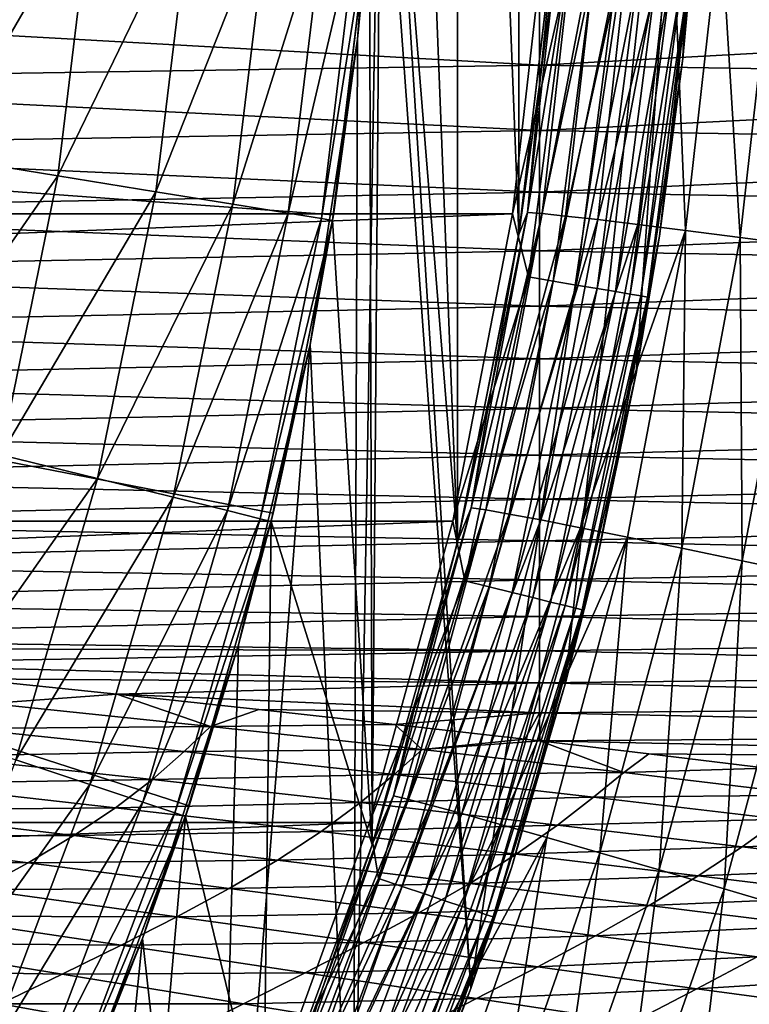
# Model space of a CAD drawing. Header units: metres. Extents: x -105 to 105, y -68 to 103.
# Tile 314 of 416: x 18.55 to 22.48, y 36.79 to 42.08. Entities that reach past the tile are written whole.
import ezdxf

# ---------------------------------------------------------------- set-up
doc = ezdxf.new("R2010")
doc.units = ezdxf.units.M
doc.layers.add('solid_FIT-BATH-150_SW0001', color=7, linetype='CONTINUOUS')
doc.layers.add('solid_FIT-BATH-150_SW0001_01', color=7, linetype='CONTINUOUS')

msp = doc.modelspace()

# ---------------------------------------------------------------- linework, layer by layer
at = {"layer": 'solid_FIT-BATH-150_SW0001'}
for points in [[(-21.201733, 41.03215, 72.796501), (21.391285, 42.700928, 72.796501), (-21.391287, 42.700951, 72.796501)], [(-20.881931, 39.382076, 72.796501), (21.201727, 41.032112, 72.796501), (-21.201733, 41.03215, 72.796501)], [(-20.43391, 37.762463, 72.796501), (20.881918, 39.382015, 72.796501), (-20.881931, 39.382076, 72.796501)], [(-19.860888, 36.18375, 72.796501), (20.433884, 37.762379, 72.796501), (-20.43391, 37.762463, 72.796501)]]:
    msp.add_3dface(points, dxfattribs=at)
at = {"layer": 'solid_FIT-BATH-150_SW0001_01'}
for points in [[(20.905996, 39.267033, 37.796501), (20.905993, 49.304756, 37.796501), (20.447483, 50.930363, 37.796501)], [(20.5, 44.285889, 37.796501), (20.905996, 39.267033, 37.796501), (20.447483, 50.930363, 37.796501)], [(21.235247, 40.922688, 37.796501), (21.235245, 47.649101, 37.796501), (20.905993, 49.304756, 37.796501)], [(20.905996, 39.267033, 37.796501), (21.235247, 40.922688, 37.796501), (20.905993, 49.304756, 37.796501)], [(21.235247, 40.922688, 37.796501), (21.433573, 42.59758, 37.796501), (21.235245, 47.649101, 37.796501)], [(6.5, 46.543247, 69.796501), (20.434731, 42.651711, 69.796501), (6.5, 42.02853, 69.796501)], [(22.227516, 45.285889, 43.296501), (20.978067, 36.871056, 43.296501), (20.499189, 44.454113, 43.296501)], [(22.227516, 45.285889, 43.296501), (21.486008, 38.505455, 43.296501), (20.978067, 36.871056, 43.296501)], [(22.227516, 45.285889, 43.296501), (21.866865, 40.174686, 43.296501), (21.486008, 38.505455, 43.296501)], [(22.227516, 45.285889, 43.296501), (22.118082, 41.867146, 43.296501), (21.866865, 40.174686, 43.296501)], [(22.227516, 45.285889, 43.296501), (22.238539, 43.572945, 43.296501), (22.118082, 41.867146, 43.296501)], [(20.978067, 36.871056, 43.296501), (20.489288, 43.624638, 43.296501), (20.499189, 44.454113, 43.296501)], [(20.5, 44.285889, 37.796501), (20.433365, 42.634834, 37.796501), (20.447487, 37.641426, 37.796501)], [(20.5, 44.285889, 37.796501), (20.447487, 37.641426, 37.796501), (20.905996, 39.267033, 37.796501)], [(20.346222, 35.280792, 43.296501), (20.368814, 41.971085, 43.296501), (20.489288, 43.624638, 43.296501)], [(20.978067, 36.871056, 43.296501), (20.346222, 35.280792, 43.296501), (20.489288, 43.624638, 43.296501)], [(20.434731, 42.651711, 69.796501), (20.489288, 43.624638, 43.296501), (20.368814, 41.971085, 43.296501)], [(22.189367, 42.644402, 71.996498), (22.118082, 41.867146, 43.296501), (22.238539, 43.572945, 43.296501)], [(18.941936, 42.756916, 46.727985), (18.29743, 42.808952, 48.144478), (18.119253, 41.341412, 48.144478)], [(18.757483, 41.237686, 46.727985), (18.941936, 42.756916, 46.727985), (18.119253, 41.341412, 48.144478)], [(19.474649, 42.713913, 45.265484), (18.941936, 42.756916, 46.727985), (18.757483, 41.237686, 46.727985)], [(-21.201733, 41.03215, 72.796501), (21.201727, 41.032112, 72.796501), (21.391285, 42.700928, 72.796501)], [(19.285007, 41.151955, 45.265484), (19.474649, 42.713913, 45.265484), (18.757483, 41.237686, 46.727985)], [(19.892342, 42.680202, 43.765839), (19.474649, 42.713913, 45.265484), (19.285007, 41.151955, 45.265484)], [(21.500908, 42.346996, 72.784485), (21.391285, 42.700928, 72.796501), (21.201727, 41.032112, 72.796501)], [(6.5, 42.02853, 69.796501), (20.434731, 42.651711, 69.796501), (20.239237, 41.026657, 69.796501)], [(19.698633, 41.084743, 43.765839), (19.892342, 42.680202, 43.765839), (19.285007, 41.151955, 45.265484)], [(20.192478, 42.655975, 42.238136), (19.892342, 42.680202, 43.765839), (19.698633, 41.084743, 43.765839)], [(19.995848, 41.036446, 42.238136), (20.192478, 42.655975, 42.238136), (19.698633, 41.084743, 43.765839)], [(20.37324, 42.641338, 40.691639), (20.192478, 42.655975, 42.238136), (19.995848, 41.036446, 42.238136)], [(20.239237, 41.026657, 69.796501), (20.434731, 42.651711, 69.796501), (20.368814, 41.971085, 43.296501)], [(21.282654, 41.039589, 19.73398), (21.465332, 42.655834, 19.737993), (21.350264, 41.752865, 20.19356)], [(21.543673, 42.654152, 19.290483), (21.465332, 42.655834, 19.737993), (21.282654, 41.039589, 19.73398)], [(21.360886, 41.033897, 19.286537), (21.543673, 42.654152, 19.290483), (21.282654, 41.039589, 19.73398)], [(21.465332, 42.655834, 19.737993), (21.43325, 42.593037, 20.19557), (21.350264, 41.752865, 20.19356)], [(21.670879, 42.64896, 18.857855), (21.543673, 42.654152, 19.290483), (21.360886, 41.033897, 19.286537)], [(21.487583, 41.021118, 18.853968), (21.670879, 42.64896, 18.857855), (21.360886, 41.033897, 19.286537)], [(21.844322, 42.640415, 18.444321), (21.670879, 42.64896, 18.857855), (21.487583, 41.021118, 18.853968)], [(22.189367, 42.644402, 71.996498), (21.992931, 40.913425, 71.996498), (22.118082, 41.867146, 43.296501)], [(22.14801, 42.288639, 72.135223), (21.992931, 40.913425, 71.996498), (22.189367, 42.644402, 71.996498)], [(20.174847, 41.007313, 40.691639), (20.37324, 42.641338, 40.691639), (19.995848, 41.036446, 42.238136)], [(20.433527, 42.63636, 39.13728), (20.37324, 42.641338, 40.691639), (20.174847, 41.007313, 40.691639)], [(20.234528, 40.997444, 39.13728), (20.433527, 42.63636, 39.13728), (20.174847, 41.007313, 40.691639)], [(20.433365, 42.634834, 37.796501), (20.234499, 40.997761, 37.796501), (20.447487, 37.641426, 37.796501)], [(20.234528, 40.997444, 39.13728), (20.234499, 40.997761, 37.796501), (20.433365, 42.634834, 37.796501)], [(20.234528, 40.997444, 39.13728), (20.433365, 42.634834, 37.796501), (20.433527, 42.63636, 39.13728)], [(21.43325, 42.593037, 20.19557), (21.433573, 42.59758, 37.796501), (21.235247, 40.922688, 37.796501)], [(21.350264, 41.752865, 20.19356), (21.43325, 42.593037, 20.19557), (21.235247, 40.922688, 37.796501)], [(21.66013, 41.001572, 18.440487), (21.844322, 42.640415, 18.444321), (21.487583, 41.021118, 18.853968)], [(22.061367, 42.628666, 18.054104), (21.844322, 42.640415, 18.444321), (21.66013, 41.001572, 18.440487)], [(21.875912, 40.97559, 18.050314), (22.061367, 42.628666, 18.054104), (21.66013, 41.001572, 18.440487)], [(22.132317, 40.943493, 17.687662), (22.061367, 42.628666, 18.054104), (21.875912, 40.97559, 18.050314)], [(22.132317, 40.943493, 17.687662), (22.319384, 42.613857, 17.691418), (22.061367, 42.628666, 18.054104)], [(22.426727, 40.905613, 17.356747), (22.319384, 42.613857, 17.691418), (22.132317, 40.943493, 17.687662)], [(22.426727, 40.905613, 17.356747), (22.61574, 42.596149, 17.360481), (22.319384, 42.613857, 17.691418)], [(22.756256, 40.86232, 17.061508), (22.61574, 42.596149, 17.360481), (22.426727, 40.905613, 17.356747)], [(21.287167, 40.69363, 72.784485), (21.500908, 42.346996, 72.784485), (21.201727, 41.032112, 72.796501)], [(21.635227, 42.334881, 72.748474), (21.500908, 42.346996, 72.784485), (21.287167, 40.69363, 72.784485)], [(21.420151, 40.671188, 72.748474), (21.635227, 42.334881, 72.748474), (21.287167, 40.69363, 72.784485)], [(21.761269, 42.323517, 72.689568), (21.635227, 42.334881, 72.748474), (21.420151, 40.671188, 72.748474)], [(21.544939, 40.650127, 72.689575), (21.761269, 42.323517, 72.689568), (21.420151, 40.671188, 72.748474)], [(21.875193, 42.313244, 72.609566), (21.761269, 42.323517, 72.689568), (21.544939, 40.650127, 72.689575)], [(21.657734, 40.631096, 72.609573), (21.875193, 42.313244, 72.609566), (21.544939, 40.650127, 72.689575)], [(21.973532, 42.304375, 72.510902), (21.875193, 42.313244, 72.609566), (21.657734, 40.631096, 72.609573)], [(21.755098, 40.614666, 72.51091), (21.973532, 42.304375, 72.510902), (21.657734, 40.631096, 72.609573)], [(22.053295, 42.297184, 72.396568), (21.973532, 42.304375, 72.510902), (21.755098, 40.614666, 72.51091)], [(21.834068, 40.601337, 72.396584), (22.053295, 42.297184, 72.396568), (21.755098, 40.614666, 72.51091)], [(22.112051, 42.291885, 72.270058), (22.053295, 42.297184, 72.396568), (21.834068, 40.601337, 72.396584)], [(21.892242, 40.591522, 72.270073), (22.112051, 42.291885, 72.270058), (21.834068, 40.601337, 72.396584)], [(22.14801, 42.288639, 72.135223), (22.112051, 42.291885, 72.270058), (21.892242, 40.591522, 72.270073)], [(21.927847, 40.585514, 72.135239), (22.14801, 42.288639, 72.135223), (21.892242, 40.591522, 72.270073)], [(21.927847, 40.585514, 72.135239), (21.992931, 40.913425, 71.996498), (22.14801, 42.288639, 72.135223)], [(16.00918, 42.128712, -22.15719), (21.347351, 42.20055, -22.081871), (21.347351, 41.831741, -22.028149)], [(21.347351, 41.831741, -22.028149), (21.347351, 42.20055, -22.081871), (26.685522, 42.123665, -21.963009)], [(16.00918, 41.749126, -22.102974), (16.00918, 42.128712, -22.15719), (21.347351, 41.831741, -22.028149)], [(21.347351, 41.831741, -22.028149), (26.685522, 42.123665, -21.963009), (26.685522, 41.748013, -21.901482)], [(6.5, 42.02853, 69.796501), (20.239237, 41.026657, 69.796501), (19.914961, 39.423691, 69.796501)], [(6.5, 42.02853, 69.796501), (19.914961, 39.423691, 69.796501), (19.464174, 37.852077, 69.796501)], [(6.5, 42.02853, 69.796501), (19.464174, 37.852077, 69.796501), (18.889029, 36.320057, 69.796501)], [(6.5, 42.02853, 69.796501), (18.889029, 36.320057, 69.796501), (18.193726, 34.839443, 69.796501)], [(20.239237, 41.026657, 69.796501), (20.368814, 41.971085, 43.296501), (20.114937, 40.33128, 43.296501)], [(20.346222, 35.280792, 43.296501), (20.114937, 40.33128, 43.296501), (20.368814, 41.971085, 43.296501)], [(21.992931, 40.913425, 71.996498), (21.866865, 40.174686, 43.296501), (22.118082, 41.867146, 43.296501)], [(16.00918, 41.749126, -22.102974), (21.347351, 41.831741, -22.028149), (21.347351, 41.481449, -21.96571)], [(21.347351, 41.481449, -21.96571), (21.347351, 41.831741, -22.028149), (26.685522, 41.748013, -21.901482)], [(16.00918, 41.389675, -22.039406), (16.00918, 41.749126, -22.102974), (21.347351, 41.481449, -21.96571)], [(21.234755, 40.919117, 20.191273), (21.350264, 41.752865, 20.19356), (21.235247, 40.922688, 37.796501)], [(21.282654, 41.039589, 19.73398), (21.350264, 41.752865, 20.19356), (21.234755, 40.919117, 20.191273)], [(21.347351, 41.481449, -21.96571), (26.685522, 41.748013, -21.901482), (26.685522, 41.391579, -21.830078)], [(16.00918, 41.389675, -22.039406), (21.347351, 41.481449, -21.96571), (21.347351, 41.149094, -21.893549)], [(21.347351, 41.149094, -21.893549), (21.347351, 41.481449, -21.96571), (26.685522, 41.391579, -21.830078)], [(16.00918, 41.049671, -21.965338), (16.00918, 41.389675, -22.039406), (21.347351, 41.149094, -21.893549)], [(21.347351, 41.149094, -21.893549), (26.685522, 41.391579, -21.830078), (26.685522, 41.053772, -21.747705)], [(18.757483, 41.237686, 46.727985), (18.119253, 41.341412, 48.144478), (17.823568, 39.892971, 48.144478)], [(18.45138, 39.738224, 46.727985), (18.757483, 41.237686, 46.727985), (17.823568, 39.892971, 48.144478)], [(19.285007, 41.151955, 45.265484), (18.757483, 41.237686, 46.727985), (18.45138, 39.738224, 46.727985)], [(16.00918, 41.049671, -21.965338), (21.347351, 41.149094, -21.893549), (21.347351, 40.834095, -21.810659)], [(18.970297, 39.610325, 45.265484), (19.285007, 41.151955, 45.265484), (18.45138, 39.738224, 46.727985)], [(19.698633, 41.084743, 43.765839), (19.285007, 41.151955, 45.265484), (18.970297, 39.610325, 45.265484)], [(21.347351, 40.834095, -21.810659), (21.347351, 41.149094, -21.893549), (26.685522, 41.053772, -21.747705)], [(19.377172, 39.510048, 43.765839), (19.698633, 41.084743, 43.765839), (18.970297, 39.610325, 45.265484)], [(19.995848, 41.036446, 42.238136), (19.698633, 41.084743, 43.765839), (19.377172, 39.510048, 43.765839)], [(-20.881931, 39.382076, 72.796501), (20.881918, 39.382015, 72.796501), (21.201727, 41.032112, 72.796501)], [(16.00918, 40.728424, -21.879625), (16.00918, 41.049671, -21.965338), (21.347351, 40.834095, -21.810659)], [(19.669538, 39.437988, 42.238136), (19.995848, 41.036446, 42.238136), (19.377172, 39.510048, 43.765839)], [(20.174847, 41.007313, 40.691639), (19.995848, 41.036446, 42.238136), (19.669538, 39.437988, 42.238136)], [(19.845612, 39.394547, 40.691639), (20.174847, 41.007313, 40.691639), (19.669538, 39.437988, 42.238136)], [(20.234528, 40.997444, 39.13728), (20.174847, 41.007313, 40.691639), (19.845612, 39.394547, 40.691639)], [(19.914961, 39.423691, 69.796501), (20.239237, 41.026657, 69.796501), (20.114937, 40.33128, 43.296501)], [(21.287167, 40.69363, 72.784485), (21.201727, 41.032112, 72.796501), (20.881918, 39.382015, 72.796501)], [(20.980635, 39.452679, 19.728977), (21.282654, 41.039589, 19.73398), (21.087029, 40.092175, 20.188707)], [(21.360886, 41.033897, 19.286537), (21.282654, 41.039589, 19.73398), (20.980635, 39.452679, 19.728977)], [(21.058271, 39.441547, 19.281624), (21.360886, 41.033897, 19.286537), (20.980635, 39.452679, 19.728977)], [(21.487583, 41.021118, 18.853968), (21.360886, 41.033897, 19.286537), (21.058271, 39.441547, 19.281624)], [(21.183691, 39.419716, 18.849134), (21.487583, 41.021118, 18.853968), (21.058271, 39.441547, 19.281624)], [(21.282654, 41.039589, 19.73398), (21.234755, 40.919117, 20.191273), (21.087029, 40.092175, 20.188707)], [(21.66013, 41.001572, 18.440487), (21.487583, 41.021118, 18.853968), (21.183691, 39.419716, 18.849134)], [(21.347351, 40.834095, -21.810659), (26.685522, 41.053772, -21.747705), (26.685522, 40.733994, -21.653275)], [(19.904282, 39.379814, 39.13728), (20.234528, 40.997444, 39.13728), (19.845612, 39.394547, 40.691639)], [(19.904282, 39.379814, 39.13728), (19.904377, 39.380234, 37.796501), (20.234499, 40.997761, 37.796501)], [(19.904282, 39.379814, 39.13728), (20.234499, 40.997761, 37.796501), (20.234528, 40.997444, 39.13728)], [(20.234499, 40.997761, 37.796501), (19.904377, 39.380234, 37.796501), (20.447487, 37.641426, 37.796501)], [(21.354309, 39.387699, 18.435724), (21.66013, 41.001572, 18.440487), (21.183691, 39.419716, 18.849134)], [(21.875912, 40.97559, 18.050314), (21.66013, 41.001572, 18.440487), (21.354309, 39.387699, 18.435724)], [(21.567543, 39.34602, 18.045609), (21.875912, 40.97559, 18.050314), (21.354309, 39.387699, 18.435724)], [(22.132317, 40.943493, 17.687662), (21.875912, 40.97559, 18.050314), (21.567543, 39.34602, 18.045609)], [(21.234755, 40.919117, 20.191273), (21.235247, 40.922688, 37.796501), (20.905996, 39.267033, 37.796501)], [(21.087029, 40.092175, 20.188707), (21.234755, 40.919117, 20.191273), (20.905996, 39.267033, 37.796501)], [(21.820816, 39.295189, 17.682999), (22.132317, 40.943493, 17.687662), (21.567543, 39.34602, 18.045609)], [(21.992931, 40.913425, 71.996498), (21.661671, 39.203121, 71.996498), (21.866865, 40.174686, 43.296501)], [(21.927847, 40.585514, 72.135239), (21.661671, 39.203121, 71.996498), (21.992931, 40.913425, 71.996498)], [(22.111542, 39.235729, 17.352108), (22.132317, 40.943493, 17.687662), (21.820816, 39.295189, 17.682999)], [(22.111542, 39.235729, 17.352108), (22.426727, 40.905613, 17.356747), (22.132317, 40.943493, 17.687662)], [(22.436869, 39.168217, 17.056873), (22.426727, 40.905613, 17.356747), (22.111542, 39.235729, 17.352108)], [(22.436869, 39.168217, 17.056873), (22.756256, 40.86232, 17.061508), (22.426727, 40.905613, 17.356747)], [(22.792919, 39.093464, 16.800177), (22.756256, 40.86232, 17.061508), (22.436869, 39.168217, 17.056873)], [(16.00918, 40.728424, -21.879625), (21.347351, 40.834095, -21.810659), (21.347351, 40.53587, -21.716026)], [(21.347351, 40.53587, -21.716026), (21.347351, 40.834095, -21.810659), (26.685522, 40.733994, -21.653275)], [(16.00918, 40.425255, -21.781113), (16.00918, 40.728424, -21.879625), (21.347351, 40.53587, -21.716026)], [(20.946478, 39.061687, 72.784485), (21.287167, 40.69363, 72.784485), (20.881918, 39.382015, 72.796501)], [(21.420151, 40.671188, 72.748474), (21.287167, 40.69363, 72.784485), (20.946478, 39.061687, 72.784485)], [(21.347351, 40.53587, -21.716026), (26.685522, 40.733994, -21.653275), (26.685522, 40.431652, -21.545696)], [(21.077335, 39.029053, 72.748482), (21.420151, 40.671188, 72.748474), (20.946478, 39.061687, 72.784485)], [(21.544939, 40.650127, 72.689575), (21.420151, 40.671188, 72.748474), (21.077335, 39.029053, 72.748482)], [(21.200127, 38.998425, 72.689583), (21.544939, 40.650127, 72.689575), (21.077335, 39.029053, 72.748482)], [(21.657734, 40.631096, 72.609573), (21.544939, 40.650127, 72.689575), (21.200127, 38.998425, 72.689583)], [(21.311117, 38.970745, 72.609581), (21.657734, 40.631096, 72.609573), (21.200127, 38.998425, 72.689583)], [(21.755098, 40.614666, 72.51091), (21.657734, 40.631096, 72.609573), (21.311117, 38.970745, 72.609581)], [(21.406925, 38.94685, 72.510918), (21.755098, 40.614666, 72.51091), (21.311117, 38.970745, 72.609581)], [(21.834068, 40.601337, 72.396584), (21.755098, 40.614666, 72.51091), (21.406925, 38.94685, 72.510918)], [(21.484634, 38.927467, 72.396591), (21.834068, 40.601337, 72.396584), (21.406925, 38.94685, 72.510918)], [(21.892242, 40.591522, 72.270073), (21.834068, 40.601337, 72.396584), (21.484634, 38.927467, 72.396591)], [(21.541878, 38.913189, 72.270088), (21.892242, 40.591522, 72.270073), (21.484634, 38.927467, 72.396591)], [(21.927847, 40.585514, 72.135239), (21.892242, 40.591522, 72.270073), (21.541878, 38.913189, 72.270088)], [(21.576916, 38.904453, 72.135246), (21.927847, 40.585514, 72.135239), (21.541878, 38.913189, 72.270088)], [(21.576916, 38.904453, 72.135246), (21.661671, 39.203121, 71.996498), (21.927847, 40.585514, 72.135239)], [(16.00918, 40.425255, -21.781113), (21.347351, 40.53587, -21.716026), (21.347351, 40.253841, -21.608641)], [(21.347351, 40.253841, -21.608641), (21.347351, 40.53587, -21.716026), (26.685522, 40.431652, -21.545696)], [(16.00918, 40.139477, -21.668655), (16.00918, 40.425255, -21.781113), (21.347351, 40.253841, -21.608641)], [(21.347351, 40.253841, -21.608641), (26.685522, 40.431652, -21.545696), (26.685522, 40.146152, -21.423878)], [(19.5937, 33.743145, 43.296501), (19.728918, 38.716465, 43.296501), (20.114937, 40.33128, 43.296501)], [(20.346222, 35.280792, 43.296501), (19.5937, 33.743145, 43.296501), (20.114937, 40.33128, 43.296501)], [(19.914961, 39.423691, 69.796501), (20.114937, 40.33128, 43.296501), (19.728918, 38.716465, 43.296501)], [(16.00918, 40.139477, -21.668655), (21.347351, 40.253841, -21.608641), (21.347351, 39.987431, -21.487492)], [(21.347351, 39.987431, -21.487492), (21.347351, 40.253841, -21.608641), (26.685522, 40.146152, -21.423878)], [(21.661671, 39.203121, 71.996498), (21.486008, 38.505455, 43.296501), (21.866865, 40.174686, 43.296501)], [(16.00918, 39.870403, -21.5411), (16.00918, 40.139477, -21.668655), (21.347351, 39.987431, -21.487492)], [(21.347351, 39.987431, -21.487492), (26.685522, 40.146152, -21.423878), (26.685522, 39.876896, -21.28673)], [(20.907169, 39.271881, 20.185869), (21.087029, 40.092175, 20.188707), (20.905996, 39.267033, 37.796501)], [(20.980635, 39.452679, 19.728977), (21.087029, 40.092175, 20.188707), (20.907169, 39.271881, 20.185869)], [(16.00918, 39.870403, -21.5411), (21.347351, 39.987431, -21.487492), (21.347351, 39.736057, -21.351568)], [(21.347351, 39.736057, -21.351568), (21.347351, 39.987431, -21.487492), (26.685522, 39.876896, -21.28673)], [(16.00918, 39.617352, -21.397297), (16.00918, 39.870403, -21.5411), (21.347351, 39.736057, -21.351568)], [(21.347351, 39.736057, -21.351568), (26.685522, 39.876896, -21.28673), (26.685522, 39.623291, -21.133162)], [(16.00918, 39.617352, -21.397297), (21.347351, 39.736057, -21.351568), (21.347351, 39.499138, -21.19986)], [(18.970297, 39.610325, 45.265484), (18.45138, 39.738224, 46.727985), (18.025614, 38.268257, 46.727985)], [(21.347351, 39.499138, -21.19986), (21.347351, 39.736057, -21.351568), (26.685522, 39.623291, -21.133162)], [(16.00918, 39.379631, -21.236097), (16.00918, 39.617352, -21.397297), (21.347351, 39.499138, -21.19986)], [(18.532557, 38.099014, 45.265484), (18.970297, 39.610325, 45.265484), (18.025614, 38.268257, 46.727985)], [(19.377172, 39.510048, 43.765839), (18.970297, 39.610325, 45.265484), (18.532557, 38.099014, 45.265484)], [(21.347351, 39.499138, -21.19986), (26.685522, 39.623291, -21.133162), (26.685522, 39.384739, -20.962084)], [(16.00918, 39.379631, -21.236097), (21.347351, 39.499138, -21.19986), (21.347351, 39.276096, -21.031351)], [(18.930044, 37.966324, 43.765839), (19.377172, 39.510048, 43.765839), (18.532557, 38.099014, 45.265484)], [(19.669538, 39.437988, 42.238136), (19.377172, 39.510048, 43.765839), (18.930044, 37.966324, 43.765839)], [(21.347351, 39.276096, -21.031351), (21.347351, 39.499138, -21.19986), (26.685522, 39.384739, -20.962084)], [(19.215664, 37.870975, 42.238136), (19.669538, 39.437988, 42.238136), (18.930044, 37.966324, 43.765839)], [(19.845612, 39.394547, 40.691639), (19.669538, 39.437988, 42.238136), (19.215664, 37.870975, 42.238136)], [(19.464174, 37.852077, 69.796501), (19.914961, 39.423691, 69.796501), (19.728918, 38.716465, 43.296501)], [(20.561951, 37.904842, 19.723024), (20.980635, 39.452679, 19.728977), (20.695715, 38.460308, 20.182743)], [(21.058271, 39.441547, 19.281624), (20.980635, 39.452679, 19.728977), (20.561951, 37.904842, 19.723024)], [(20.638323, 37.887287, 19.275782), (21.058271, 39.441547, 19.281624), (20.561951, 37.904842, 19.723024)], [(21.183691, 39.419716, 18.849134), (21.058271, 39.441547, 19.281624), (20.638323, 37.887287, 19.275782)], [(20.761505, 37.85545, 18.843393), (21.183691, 39.419716, 18.849134), (20.638323, 37.887287, 19.275782)], [(20.980635, 39.452679, 19.728977), (20.907169, 39.271881, 20.185869), (20.695715, 38.460308, 20.182743)], [(21.354309, 39.387699, 18.435724), (21.183691, 39.419716, 18.849134), (20.761505, 37.85545, 18.843393)], [(-20.43391, 37.762463, 72.796501), (20.433884, 37.762379, 72.796501), (20.881918, 39.382015, 72.796501)], [(16.00918, 39.156574, -21.056322), (16.00918, 39.379631, -21.236097), (21.347351, 39.276096, -21.031351)], [(19.387671, 37.813507, 40.691639), (19.845612, 39.394547, 40.691639), (19.215664, 37.870975, 42.238136)], [(19.904282, 39.379814, 39.13728), (19.845612, 39.394547, 40.691639), (19.387671, 37.813507, 40.691639)], [(19.444963, 37.794094, 39.13728), (19.904282, 39.379814, 39.13728), (19.387671, 37.813507, 40.691639)], [(19.904377, 39.380234, 37.796501), (19.444792, 37.79372, 37.796501), (19.863281, 36.058094, 37.796501)], [(19.904282, 39.379814, 39.13728), (19.444792, 37.79372, 37.796501), (19.904377, 39.380234, 37.796501)], [(19.444963, 37.794094, 39.13728), (19.444792, 37.79372, 37.796501), (19.904282, 39.379814, 39.13728)], [(19.904377, 39.380234, 37.796501), (19.863281, 36.058094, 37.796501), (20.447487, 37.641426, 37.796501)], [(20.946478, 39.061687, 72.784485), (20.881918, 39.382015, 72.796501), (20.433884, 37.762379, 72.796501)], [(20.928965, 37.810047, 18.430069), (21.354309, 39.387699, 18.435724), (20.761505, 37.85545, 18.843393)], [(21.567543, 39.34602, 18.045609), (21.354309, 39.387699, 18.435724), (20.928965, 37.810047, 18.430069)], [(21.347351, 39.276096, -21.031351), (26.685522, 39.384739, -20.962084), (26.685522, 39.16066, -20.77236)], [(21.138174, 37.751789, 18.040022), (21.567543, 39.34602, 18.045609), (20.928965, 37.810047, 18.430069)], [(21.820816, 39.295189, 17.682999), (21.567543, 39.34602, 18.045609), (21.138174, 37.751789, 18.040022)], [(16.00918, 39.156574, -21.056322), (21.347351, 39.276096, -21.031351), (21.347351, 39.066387, -20.844931)], [(20.695715, 38.460308, 20.182743), (20.905996, 39.267033, 37.796501), (20.447487, 37.641426, 37.796501)], [(20.695715, 38.460308, 20.182743), (20.907169, 39.271881, 20.185869), (20.905996, 39.267033, 37.796501)], [(21.386599, 37.681396, 17.67746), (21.820816, 39.295189, 17.682999), (21.138174, 37.751789, 18.040022)], [(21.347351, 39.066387, -20.844931), (21.347351, 39.276096, -21.031351), (26.685522, 39.16066, -20.77236)], [(21.671709, 37.599586, 17.346596), (21.820816, 39.295189, 17.682999), (21.386599, 37.681396, 17.67746)], [(21.671709, 37.599586, 17.346596), (22.111542, 39.235729, 17.352108), (21.820816, 39.295189, 17.682999)], [(21.990709, 37.507153, 17.051363), (22.111542, 39.235729, 17.352108), (21.671709, 37.599586, 17.346596)], [(21.990709, 37.507153, 17.051363), (22.436869, 39.168217, 17.056873), (22.111542, 39.235729, 17.352108)], [(16.00918, 38.947582, -20.856619), (16.00918, 39.156574, -21.056322), (21.347351, 39.066387, -20.844931)], [(21.661671, 39.203121, 71.996498), (21.19762, 37.523979, 71.996498), (21.486008, 38.505455, 43.296501)], [(21.576916, 38.904453, 72.135246), (21.19762, 37.523979, 71.996498), (21.661671, 39.203121, 71.996498)], [(21.347351, 39.066387, -20.844931), (26.685522, 39.16066, -20.77236), (26.685522, 38.950508, -20.562698)], [(22.339794, 37.405205, 16.79464), (22.436869, 39.168217, 17.056873), (21.990709, 37.507153, 17.051363)], [(22.339794, 37.405205, 16.79464), (22.792919, 39.093464, 16.800177), (22.436869, 39.168217, 17.056873)], [(16.00918, 38.947582, -20.856619), (21.347351, 39.066387, -20.844931), (21.347351, 38.869518, -20.639364)], [(20.480875, 37.460903, 72.784492), (20.946478, 39.061687, 72.784485), (20.433884, 37.762379, 72.796501)], [(21.077335, 39.029053, 72.748482), (20.946478, 39.061687, 72.784485), (20.480875, 37.460903, 72.784492)], [(21.347351, 38.869518, -20.639364), (21.347351, 39.066387, -20.844931), (26.685522, 38.950508, -20.562698)], [(22.714924, 37.294926, 16.579058), (22.792919, 39.093464, 16.800177), (22.339794, 37.405205, 16.79464)], [(20.608824, 37.418266, 72.748489), (21.077335, 39.029053, 72.748482), (20.480875, 37.460903, 72.784492)], [(21.200127, 38.998425, 72.689583), (21.077335, 39.029053, 72.748482), (20.608824, 37.418266, 72.748489)], [(20.728888, 37.378258, 72.68959), (21.200127, 38.998425, 72.689583), (20.608824, 37.418266, 72.748489)], [(21.311117, 38.970745, 72.609581), (21.200127, 38.998425, 72.689583), (20.728888, 37.378258, 72.68959)], [(16.00918, 38.947582, -20.856619), (21.347351, 38.869518, -20.639364), (16.014061, 38.752293, -20.6357)], [(20.837412, 37.342091, 72.609596), (21.311117, 38.970745, 72.609581), (20.728888, 37.378258, 72.68959)], [(21.406925, 38.94685, 72.510918), (21.311117, 38.970745, 72.609581), (20.837412, 37.342091, 72.609596)], [(20.931091, 37.310875, 72.510933), (21.406925, 38.94685, 72.510918), (20.837412, 37.342091, 72.609596)], [(21.484634, 38.927467, 72.396591), (21.406925, 38.94685, 72.510918), (20.931091, 37.310875, 72.510933)], [(21.347351, 38.869518, -20.639364), (26.685522, 38.950508, -20.562698), (26.685522, 38.753761, -20.33177)], [(21.007074, 37.285553, 72.396606), (21.484634, 38.927467, 72.396591), (20.931091, 37.310875, 72.510933)], [(21.541878, 38.913189, 72.270088), (21.484634, 38.927467, 72.396591), (21.007074, 37.285553, 72.396606)], [(21.063049, 37.266903, 72.270096), (21.541878, 38.913189, 72.270088), (21.007074, 37.285553, 72.396606)], [(21.576916, 38.904453, 72.135246), (21.541878, 38.913189, 72.270088), (21.063049, 37.266903, 72.270096)], [(21.097309, 37.255486, 72.135262), (21.576916, 38.904453, 72.135246), (21.063049, 37.266903, 72.270096)], [(21.097309, 37.255486, 72.135262), (21.19762, 37.523979, 71.996498), (21.576916, 38.904453, 72.135246)], [(21.347351, 38.68499, -20.413406), (16.014061, 38.752293, -20.6357), (21.347351, 38.869518, -20.639364)], [(21.347351, 38.68499, -20.413406), (21.347351, 38.869518, -20.639364), (26.685522, 38.753761, -20.33177)], [(21.347351, 38.68499, -20.413406), (16.568914, 38.700554, -20.558075), (16.014061, 38.752293, -20.6357)], [(21.347351, 38.68499, -20.413406), (26.685522, 38.753761, -20.33177), (26.685522, 38.569881, -20.078247)], [(21.347351, 38.68499, -20.413406), (17.439819, 38.617001, -20.425478), (16.568914, 38.700554, -20.558075)], [(21.347351, 38.512314, -20.165813), (17.439819, 38.617001, -20.425478), (21.347351, 38.68499, -20.413406)], [(19.464174, 37.852077, 69.796501), (19.728918, 38.716465, 43.296501), (19.213915, 37.139416, 43.296501)], [(19.5937, 33.743145, 43.296501), (19.213915, 37.139416, 43.296501), (19.728918, 38.716465, 43.296501)], [(21.347351, 38.512314, -20.165813), (21.347351, 38.68499, -20.413406), (26.685522, 38.569881, -20.078247)], [(21.347351, 38.512314, -20.165813), (18.275709, 38.533981, -20.284176), (17.439819, 38.617001, -20.425478)], [(18.275709, 38.533981, -20.284176), (19.074329, 38.451736, -20.133982), (18.391594, 38.402157, -20.098408)], [(21.347351, 38.512314, -20.165813), (19.074329, 38.451736, -20.133982), (18.275709, 38.533981, -20.284176)], [(21.347351, 38.512314, -20.165813), (26.685522, 38.569881, -20.078247), (26.685522, 38.398346, -19.8008)], [(21.347351, 38.35099, -19.895344), (19.074329, 38.451736, -20.133982), (21.347351, 38.512314, -20.165813)], [(21.19762, 37.523979, 71.996498), (20.978067, 36.871056, 43.296501), (21.486008, 38.505455, 43.296501)], [(21.347351, 38.35099, -19.895344), (21.347351, 38.512314, -20.165813), (26.685522, 38.398346, -19.8008)], [(19.074329, 38.451736, -20.133982), (19.577866, 38.278561, -19.845985), (18.391594, 38.402157, -20.098408)], [(19.074329, 38.451736, -20.133982), (19.838085, 38.370312, -19.974255), (19.577866, 38.278561, -19.845985)], [(21.347351, 38.35099, -19.895344), (19.838085, 38.370312, -19.974255), (19.074329, 38.451736, -20.133982)], [(20.452654, 37.657246, 20.179354), (20.695715, 38.460308, 20.182743), (20.447487, 37.641426, 37.796501)], [(20.561951, 37.904842, 19.723024), (20.695715, 38.460308, 20.182743), (20.452654, 37.657246, 20.179354)], [(18.258799, 38.267292, -19.942564), (18.391594, 38.402157, -20.098408), (19.577866, 38.278561, -19.845985)], [(19.838085, 38.370312, -19.974255), (20.569792, 38.2897, -19.804169), (19.577866, 38.278561, -19.845985)], [(21.347351, 38.35099, -19.895344), (20.569792, 38.2897, -19.804169), (19.838085, 38.370312, -19.974255)], [(21.347351, 38.35099, -19.895344), (26.685522, 38.398346, -19.8008), (26.685522, 38.238617, -19.498106)], [(21.347351, 38.35099, -19.895344), (21.268557, 38.209961, -19.623034), (20.569792, 38.2897, -19.804169)], [(21.347351, 38.35099, -19.895344), (21.349066, 38.2006, -19.600861), (21.268557, 38.209961, -19.623034)], [(21.347351, 38.35099, -19.895344), (26.685522, 38.238617, -19.498106), (21.349066, 38.2006, -19.600861)], [(18.097931, 38.119545, -19.785465), (18.258799, 38.267292, -19.942564), (19.436684, 38.143124, -19.675505)], [(19.436684, 38.143124, -19.675505), (18.258799, 38.267292, -19.942564), (19.577866, 38.278561, -19.845985)], [(19.436684, 38.143124, -19.675505), (19.577866, 38.278561, -19.845985), (20.7166, 38.15443, -19.561766)], [(20.569792, 38.2897, -19.804169), (20.7166, 38.15443, -19.561766), (19.577866, 38.278561, -19.845985)], [(20.569792, 38.2897, -19.804169), (21.268557, 38.209961, -19.623034), (20.7166, 38.15443, -19.561766)], [(21.268557, 38.209961, -19.623034), (21.349066, 38.2006, -19.600861), (20.7166, 38.15443, -19.561766)], [(21.349066, 38.2006, -19.600861), (21.799833, 38.030972, -19.243053), (20.7166, 38.15443, -19.561766)], [(26.685522, 38.090168, -19.168833), (21.349066, 38.2006, -19.600861), (26.685522, 38.238617, -19.498106)], [(21.349066, 38.2006, -19.600861), (21.934303, 38.131512, -19.430834), (21.799833, 38.030972, -19.243053)], [(26.685522, 38.090168, -19.168833), (21.934303, 38.131512, -19.430834), (21.349066, 38.2006, -19.600861)], [(20.565874, 38.019836, -19.376694), (19.436684, 38.143124, -19.675505), (20.7166, 38.15443, -19.561766)], [(20.565874, 38.019836, -19.376694), (20.7166, 38.15443, -19.561766), (21.799833, 38.030972, -19.243053)], [(17.911087, 37.971241, -19.634895), (18.097931, 38.119545, -19.785465), (19.265926, 37.993141, -19.504011)], [(18.930044, 37.966324, 43.765839), (18.532557, 38.099014, 45.265484), (17.974627, 36.627831, 45.265484)], [(19.265926, 37.993141, -19.504011), (18.097931, 38.119545, -19.785465), (19.436684, 38.143124, -19.675505)], [(19.265926, 37.993141, -19.504011), (19.436684, 38.143124, -19.675505), (20.565874, 38.019836, -19.376694)], [(21.934303, 38.131512, -19.430834), (22.567343, 38.054684, -19.227537), (21.799833, 38.030972, -19.243053)], [(26.685522, 38.090168, -19.168833), (22.567343, 38.054684, -19.227537), (21.934303, 38.131512, -19.430834)], [(22.567343, 38.054684, -19.227537), (22.81813, 37.90958, -18.887423), (21.799833, 38.030972, -19.243053)], [(19.067831, 37.84103, -19.339378), (17.911087, 37.971241, -19.634895), (19.265926, 37.993141, -19.504011)], [(19.067831, 37.84103, -19.339378), (19.265926, 37.993141, -19.504011), (20.384293, 37.868927, -19.190758)], [(20.384293, 37.868927, -19.190758), (19.265926, 37.993141, -19.504011), (20.565874, 38.019836, -19.376694)], [(20.384293, 37.868927, -19.190758), (20.565874, 38.019836, -19.376694), (21.638098, 37.89859, -19.043928)], [(21.638098, 37.89859, -19.043928), (20.565874, 38.019836, -19.376694), (21.799833, 38.030972, -19.243053)], [(21.638098, 37.89859, -19.043928), (21.799833, 38.030972, -19.243053), (22.81813, 37.90958, -18.887423)], [(17.700434, 37.827656, -19.49477), (17.911087, 37.971241, -19.634895), (19.067831, 37.84103, -19.339378)], [(18.360147, 36.463585, 43.765839), (18.930044, 37.966324, 43.765839), (17.974627, 36.627831, 45.265484)], [(19.215664, 37.870975, 42.238136), (18.930044, 37.966324, 43.765839), (18.360147, 36.463585, 43.765839)], [(20.030182, 36.398537, 19.716204), (20.561951, 37.904842, 19.723024), (20.177494, 36.861691, 20.175718)], [(20.638323, 37.887287, 19.275782), (20.561951, 37.904842, 19.723024), (20.030182, 36.398537, 19.716204)], [(20.104614, 36.374191, 19.269094), (20.638323, 37.887287, 19.275782), (20.030182, 36.398537, 19.716204)], [(20.761505, 37.85545, 18.843393), (20.638323, 37.887287, 19.275782), (20.104614, 36.374191, 19.269094)], [(20.561951, 37.904842, 19.723024), (20.452654, 37.657246, 20.179354), (20.177494, 36.861691, 20.175718)], [(21.444542, 37.74807, -18.843939), (20.384293, 37.868927, -19.190758), (21.638098, 37.89859, -19.043928)], [(21.444542, 37.74807, -18.843939), (21.638098, 37.89859, -19.043928), (22.643429, 37.780693, -18.67536)], [(22.643429, 37.780693, -18.67536), (21.638098, 37.89859, -19.043928), (22.81813, 37.90958, -18.887423)], [(18.844719, 37.692059, -19.185558), (17.700434, 37.827656, -19.49477), (19.067831, 37.84103, -19.339378)], [(18.637169, 36.345562, 42.238136), (19.215664, 37.870975, 42.238136), (18.360147, 36.463585, 43.765839)], [(19.387671, 37.813507, 40.691639), (19.215664, 37.870975, 42.238136), (18.637169, 36.345562, 42.238136)], [(18.844719, 37.692059, -19.185558), (19.067831, 37.84103, -19.339378), (20.174231, 37.714142, -19.011879)], [(18.889029, 36.320057, 69.796501), (19.464174, 37.852077, 69.796501), (19.213915, 37.139416, 43.296501)], [(20.174231, 37.714142, -19.011879), (19.067831, 37.84103, -19.339378), (20.384293, 37.868927, -19.190758)], [(20.224607, 36.332054, 18.836824), (20.761505, 37.85545, 18.843393), (20.104614, 36.374191, 19.269094)], [(20.174231, 37.714142, -19.011879), (20.384293, 37.868927, -19.190758), (21.444542, 37.74807, -18.843939)], [(20.928965, 37.810047, 18.430069), (20.761505, 37.85545, 18.843393), (20.224607, 36.332054, 18.836824)], [(17.468081, 37.688221, -19.36561), (17.700434, 37.827656, -19.49477), (18.844719, 37.692059, -19.185558)], [(18.803993, 36.274441, 40.691639), (19.387671, 37.813507, 40.691639), (18.637169, 36.345562, 42.238136)], [(19.444963, 37.794094, 39.13728), (19.387671, 37.813507, 40.691639), (18.803993, 36.274441, 40.691639)], [(18.859501, 36.250389, 39.13728), (19.444963, 37.794094, 39.13728), (18.803993, 36.274441, 40.691639)], [(18.859501, 36.250389, 39.13728), (18.859539, 36.250702, 37.796501), (19.444963, 37.794094, 39.13728)], [(19.444963, 37.794094, 39.13728), (18.859539, 36.250702, 37.796501), (19.444792, 37.79372, 37.796501)], [(19.444792, 37.79372, 37.796501), (18.859539, 36.250702, 37.796501), (19.156775, 34.525429, 37.796501)], [(19.444792, 37.79372, 37.796501), (19.156775, 34.525429, 37.796501), (19.863281, 36.058094, 37.796501)], [(20.387697, 36.273033, 18.423603), (20.928965, 37.810047, 18.430069), (20.224607, 36.332054, 18.836824)], [(21.138174, 37.751789, 18.040022), (20.928965, 37.810047, 18.430069), (20.387697, 36.273033, 18.423603)], [(22.436378, 37.63187, -18.462254), (21.444542, 37.74807, -18.843939), (22.643429, 37.780693, -18.67536)], [(22.436378, 37.63187, -18.462254), (22.643429, 37.780693, -18.67536), (23.574001, 37.667381, -18.269102)], [(-19.860888, 36.18375, 72.796501), (19.860846, 36.183647, 72.796501), (20.433884, 37.762379, 72.796501)], [(20.480875, 37.460903, 72.784492), (20.433884, 37.762379, 72.796501), (19.860846, 36.183647, 72.796501)], [(21.22167, 37.591805, -18.651035), (20.174231, 37.714142, -19.011879), (21.444542, 37.74807, -18.843939)], [(20.591421, 36.198048, 18.033636), (21.138174, 37.751789, 18.040022), (20.387697, 36.273033, 18.423603)], [(21.386599, 37.681396, 17.67746), (21.138174, 37.751789, 18.040022), (20.591421, 36.198048, 18.033636)], [(21.22167, 37.591805, -18.651035), (21.444542, 37.74807, -18.843939), (22.436378, 37.63187, -18.462254)], [(17.216097, 37.552765, -19.248106), (17.468081, 37.688221, -19.36561), (18.598839, 37.545582, -19.043083)], [(18.598839, 37.545582, -19.043083), (17.468081, 37.688221, -19.36561), (18.844719, 37.692059, -19.185558)], [(18.598839, 37.545582, -19.043083), (18.844719, 37.692059, -19.185558), (19.938156, 37.560707, -18.844042)], [(19.938156, 37.560707, -18.844042), (18.844719, 37.692059, -19.185558), (20.174231, 37.714142, -19.011879)], [(19.938156, 37.560707, -18.844042), (20.174231, 37.714142, -19.011879), (21.22167, 37.591805, -18.651035)], [(20.833317, 36.108013, 17.671131), (21.386599, 37.681396, 17.67746), (20.591421, 36.198048, 18.033636)], [(21.110916, 36.003841, 17.340296), (21.386599, 37.681396, 17.67746), (20.833317, 36.108013, 17.671131)], [(21.110916, 36.003841, 17.340296), (21.671709, 37.599586, 17.346596), (21.386599, 37.681396, 17.67746)], [(20.177494, 36.861691, 20.175718), (20.447487, 37.641426, 37.796501), (19.863281, 36.058094, 37.796501)], [(20.177494, 36.861691, 20.175718), (20.452654, 37.657246, 20.179354), (20.447487, 37.641426, 37.796501)], [(22.199593, 37.475361, -18.256039), (21.22167, 37.591805, -18.651035), (22.436378, 37.63187, -18.462254)], [(22.199593, 37.475361, -18.256039), (22.436378, 37.63187, -18.462254), (23.351528, 37.521576, -18.044405)], [(23.351528, 37.521576, -18.044405), (22.436378, 37.63187, -18.462254), (23.574001, 37.667381, -18.269102)], [(20.972086, 37.434948, -18.469217), (19.938156, 37.560707, -18.844042), (21.22167, 37.591805, -18.651035)], [(20.972086, 37.434948, -18.469217), (21.22167, 37.591805, -18.651035), (22.199593, 37.475361, -18.256039)], [(21.421503, 35.886551, 17.045061), (21.671709, 37.599586, 17.346596), (21.110916, 36.003841, 17.340296)], [(21.421503, 35.886551, 17.045061), (21.990709, 37.507153, 17.051363), (21.671709, 37.599586, 17.346596)], [(18.332399, 37.401363, -18.912664), (17.216097, 37.552765, -19.248106), (18.598839, 37.545582, -19.043083)], [(18.332399, 37.401363, -18.912664), (18.598839, 37.545582, -19.043083), (19.678452, 37.407909, -18.687801)], [(19.678452, 37.407909, -18.687801), (18.598839, 37.545582, -19.043083), (19.938156, 37.560707, -18.844042)], [(19.678452, 37.407909, -18.687801), (19.938156, 37.560707, -18.844042), (20.972086, 37.434948, -18.469217)], [(21.19762, 37.523979, 71.996498), (20.603621, 35.886288, 71.996498), (20.978067, 36.871056, 43.296501)], [(21.097309, 37.255486, 72.135262), (20.603621, 35.886288, 71.996498), (21.19762, 37.523979, 71.996498)], [(23.099373, 37.366188, -17.826199), (22.199593, 37.475361, -18.256039), (23.351528, 37.521576, -18.044405)], [(19.893133, 35.900822, 72.784492), (20.480875, 37.460903, 72.784492), (19.860846, 36.183647, 72.796501)], [(20.608824, 37.418266, 72.748489), (20.480875, 37.460903, 72.784492), (19.893133, 35.900822, 72.784492)], [(21.935795, 37.316231, -18.060736), (20.972086, 37.434948, -18.469217), (22.199593, 37.475361, -18.256039)], [(21.761375, 35.757549, 16.788305), (21.990709, 37.507153, 17.051363), (21.421503, 35.886551, 17.045061)], [(21.761375, 35.757549, 16.788305), (22.339794, 37.405205, 16.79464), (21.990709, 37.507153, 17.051363)], [(21.935795, 37.316231, -18.060736), (22.199593, 37.475361, -18.256039), (23.099373, 37.366188, -17.826199)], [(19.397463, 37.255459, -18.543903), (18.332399, 37.401363, -18.912664), (19.678452, 37.407909, -18.687801)], [(19.397463, 37.255459, -18.543903), (19.678452, 37.407909, -18.687801), (20.698298, 37.276718, -18.299084)], [(20.698298, 37.276718, -18.299084), (19.678452, 37.407909, -18.687801), (20.972086, 37.434948, -18.469217)], [(20.01741, 35.848438, 72.748489), (20.608824, 37.418266, 72.748489), (19.893133, 35.900822, 72.784492)], [(20.728888, 37.378258, 72.68959), (20.608824, 37.418266, 72.748489), (20.01741, 35.848438, 72.748489)], [(20.698298, 37.276718, -18.299084), (20.972086, 37.434948, -18.469217), (21.935795, 37.316231, -18.060736)], [(18.047615, 37.258987, -18.794889), (18.332399, 37.401363, -18.912664), (19.397463, 37.255459, -18.543903)], [(20.134029, 35.799282, 72.689598), (20.728888, 37.378258, 72.68959), (20.01741, 35.848438, 72.748489)], [(20.837412, 37.342091, 72.609596), (20.728888, 37.378258, 72.68959), (20.134029, 35.799282, 72.689598)], [(22.126596, 35.61832, 16.572657), (22.339794, 37.405205, 16.79464), (21.761375, 35.757549, 16.788305)], [(22.820351, 37.206139, -17.618507), (21.935795, 37.316231, -18.060736), (23.099373, 37.366188, -17.826199)], [(22.126596, 35.61832, 16.572657), (22.714924, 37.294926, 16.579058), (22.339794, 37.405205, 16.79464)], [(20.239441, 35.754852, 72.609604), (20.837412, 37.342091, 72.609596), (20.134029, 35.799282, 72.689598)], [(20.931091, 37.310875, 72.510933), (20.837412, 37.342091, 72.609596), (20.239441, 35.754852, 72.609604)], [(20.330435, 35.716496, 72.510941), (20.931091, 37.310875, 72.510933), (20.239441, 35.754852, 72.609604)], [(21.007074, 37.285553, 72.396606), (20.931091, 37.310875, 72.510933), (20.330435, 35.716496, 72.510941)], [(21.647598, 37.153622, -17.876997), (20.698298, 37.276718, -18.299084), (21.935795, 37.316231, -18.060736)], [(21.647598, 37.153622, -17.876997), (21.935795, 37.316231, -18.060736), (22.820351, 37.206139, -17.618507)], [(17.747025, 37.116306, -18.689041), (18.047615, 37.258987, -18.794889), (19.097534, 37.102867, -18.412964)], [(19.097534, 37.102867, -18.412964), (18.047615, 37.258987, -18.794889), (19.397463, 37.255459, -18.543903)], [(19.097534, 37.102867, -18.412964), (19.397463, 37.255459, -18.543903), (20.402765, 37.116764, -18.141424)], [(20.402765, 37.116764, -18.141424), (19.397463, 37.255459, -18.543903), (20.698298, 37.276718, -18.299084)], [(20.40424, 35.685387, 72.396614), (21.007074, 37.285553, 72.396606), (20.330435, 35.716496, 72.510941)], [(20.402765, 37.116764, -18.141424), (20.698298, 37.276718, -18.299084), (21.647598, 37.153622, -17.876997)], [(21.063049, 37.266903, 72.270096), (21.007074, 37.285553, 72.396606), (20.40424, 35.685387, 72.396614)], [(20.458609, 35.662472, 72.270111), (21.063049, 37.266903, 72.270096), (20.40424, 35.685387, 72.396614)], [(21.097309, 37.255486, 72.135262), (21.063049, 37.266903, 72.270096), (20.458609, 35.662472, 72.270111)], [(20.491888, 35.648441, 72.135277), (21.097309, 37.255486, 72.135262), (20.458609, 35.662472, 72.270111)], [(20.491888, 35.648441, 72.135277), (20.603621, 35.886288, 71.996498), (21.097309, 37.255486, 72.135262)], [(22.513237, 35.470367, 16.400743), (22.714924, 37.294926, 16.579058), (22.126596, 35.61832, 16.572657)], [(22.517168, 37.040489, -17.422049), (21.647598, 37.153622, -17.876997), (22.820351, 37.206139, -17.618507)], [(21.337568, 36.987103, -17.705666), (20.402765, 37.116764, -18.141424), (21.647598, 37.153622, -17.876997)], [(21.337568, 36.987103, -17.705666), (21.647598, 37.153622, -17.876997), (22.517168, 37.040489, -17.422049)], [(17.43362, 36.970871, -18.593971), (17.747025, 37.116306, -18.689041), (18.781382, 36.94796, -18.294304)], [(18.781382, 36.94796, -18.294304), (17.747025, 37.116306, -18.689041), (19.097534, 37.102867, -18.412964)], [(18.889029, 36.320057, 69.796501), (19.213915, 37.139416, 43.296501), (18.573088, 35.608978, 43.296501)], [(18.725256, 32.268173, 43.296501), (18.573088, 35.608978, 43.296501), (19.213915, 37.139416, 43.296501)], [(19.5937, 33.743145, 43.296501), (18.725256, 32.268173, 43.296501), (19.213915, 37.139416, 43.296501)], [(18.781382, 36.94796, -18.294304), (19.097534, 37.102867, -18.412964), (20.087959, 36.954533, -17.996897)], [(20.087959, 36.954533, -17.996897), (19.097534, 37.102867, -18.412964), (20.402765, 37.116764, -18.141424)], [(20.087959, 36.954533, -17.996897), (20.402765, 37.116764, -18.141424), (21.337568, 36.987103, -17.705666)], [(22.192471, 36.868729, -17.23773), (21.337568, 36.987103, -17.705666), (22.517168, 37.040489, -17.422049)], [(22.192471, 36.868729, -17.23773), (22.517168, 37.040489, -17.422049), (23.308027, 36.939037, -16.934996)], [(21.008272, 36.816063, -17.547464), (20.087959, 36.954533, -17.996897), (21.337568, 36.987103, -17.705666)], [(21.008272, 36.816063, -17.547464), (21.337568, 36.987103, -17.705666), (22.192471, 36.868729, -17.23773)], [(18.452232, 36.788315, -18.186823), (17.43362, 36.970871, -18.593971), (18.781382, 36.94796, -18.294304)], [(18.452232, 36.788315, -18.186823), (18.781382, 36.94796, -18.294304), (19.756763, 36.787834, -17.86488)], [(19.756763, 36.787834, -17.86488), (18.781382, 36.94796, -18.294304), (20.087959, 36.954533, -17.996897)], [(19.756763, 36.787834, -17.86488), (20.087959, 36.954533, -17.996897), (21.008272, 36.816063, -17.547464)], [(22.968019, 36.763779, -16.739088), (22.192471, 36.868729, -17.23773), (23.308027, 36.939037, -16.934996)], [(19.870367, 36.075012, 20.171814), (20.177494, 36.861691, 20.175718), (19.863281, 36.058094, 37.796501)], [(20.030182, 36.398537, 19.716204), (20.177494, 36.861691, 20.175718), (19.870367, 36.075012, 20.171814)], [(20.603621, 35.886288, 71.996498), (20.346222, 35.280792, 43.296501), (20.978067, 36.871056, 43.296501)], [(21.848909, 36.690159, -17.066341), (21.008272, 36.816063, -17.547464), (22.192471, 36.868729, -17.23773)], [(21.848909, 36.690159, -17.066341), (22.192471, 36.868729, -17.23773), (22.968019, 36.763779, -16.739088)], [(18.113352, 36.62159, -18.089474), (18.452232, 36.788315, -18.186823), (19.412636, 36.614258, -17.744345)], [(19.412636, 36.614258, -17.744345), (18.452232, 36.788315, -18.186823), (19.756763, 36.787834, -17.86488)], [(19.412636, 36.614258, -17.744345), (19.756763, 36.787834, -17.86488), (20.66275, 36.63829, -17.401838)], [(20.66275, 36.63829, -17.401838), (19.756763, 36.787834, -17.86488), (21.008272, 36.816063, -17.547464)], [(20.66275, 36.63829, -17.401838), (21.008272, 36.816063, -17.547464), (21.848909, 36.690159, -17.066341)]]:
    msp.add_3dface(points, dxfattribs=at)

doc.saveas('drawing.dxf')
